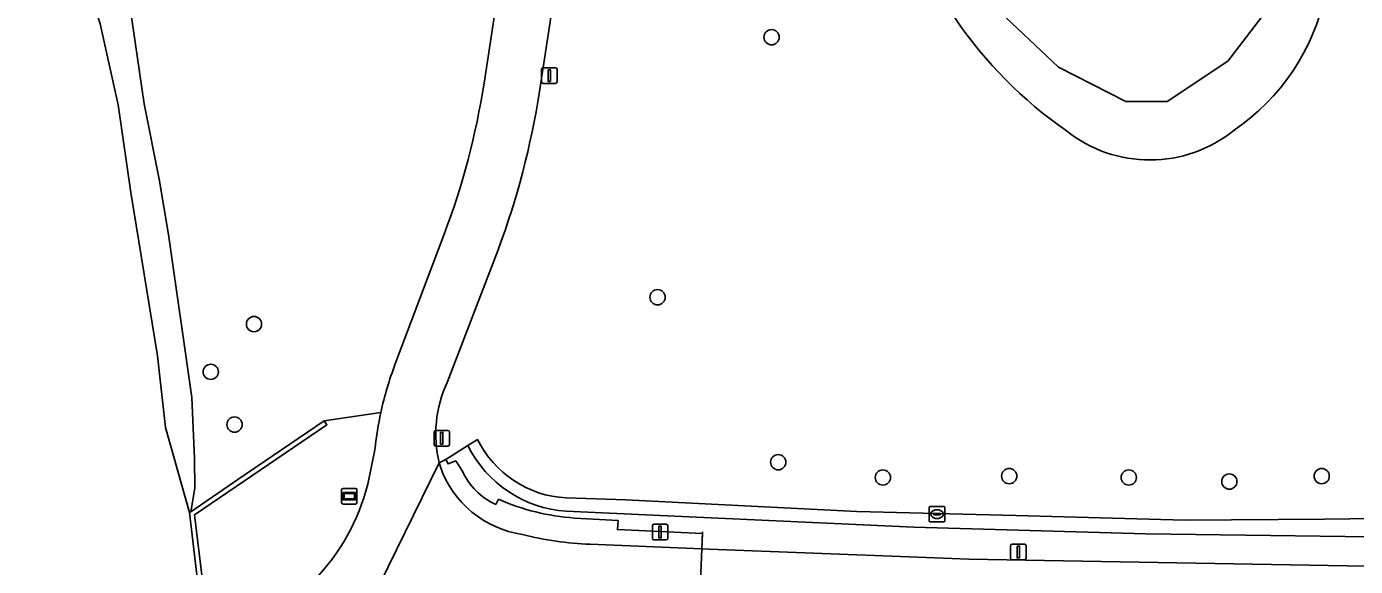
# Model space of a CAD drawing. Extents: x 161477 to 163040, y 383680 to 384871.
# Drawn here: x 161674.6 to 161759.8, y 384036.7 to 384071.3 of the extents above; entities that cross this region are included whole.
import ezdxf

# ---------------------------------------------------------------- set-up
doc = ezdxf.new("R2010")
doc.units = 0
for name, color, linetype in [('IMGEO_Berm_halfverhard', 7, 'Continuous'), ('IMGEO_Boom', 7, 'Continuous'), ('IMGEO_Brandkraan', 7, 'Continuous'), ('IMGEO_Fietspad_gesloten', 7, 'Continuous'), ('IMGEO_Groenvoorziening', 7, 'Continuous'), ('IMGEO_Haag', 7, 'Continuous'), ('IMGEO_Kademuur', 7, 'Continuous'), ('IMGEO_Lichtmast', 7, 'Continuous'), ('IMGEO_Lijnafwatering', 7, 'Continuous'), ('IMGEO_Meer_plas_ven_vijver', 7, 'Continuous'), ('IMGEO_Oever', 7, 'Continuous'), ('IMGEO_Waterloop', 7, 'Continuous'), ('IMGEO_Wegwijzer', 7, 'Continuous')]:
    doc.layers.add(name, color=color, linetype=linetype)

msp = doc.modelspace()

# ---------------------------------------------------------------- linework, layer by layer
at = {"layer": 'IMGEO_Berm_halfverhard'}
for points in [[(161702.507, 384042.753), (161702.083, 384043.422), (161701.595, 384043.226), (161701.447, 384043.499), (161701.03, 384043.286)], [(161701.03, 384043.286), (161701.097, 384043.034)], [(161704.833, 384040.956), (161704.65, 384040.629)], [(161710.708, 384038.08), (161717.868, 384037.79), (161717.902, 384038.756), (161712.453, 384039.016), (161712.502, 384039.597), (161709.691, 384039.757)]]:
    msp.add_lwpolyline(points, dxfattribs=at)
for centre, radius, start, end in [((161707.283, 384045.198), 6.553, 199.28449, 261.86308), ((161706.463, 384044.601), 4.366, 205.04252, 245.46772), ((161710.722, 384054.374), 14.653, 246.30511, 265.96677), ((161711.372, 384057.991), 19.922, 255.41396, 268.09003)]:
    msp.add_arc(centre, radius, start, end, dxfattribs=at)
at = {"layer": 'IMGEO_Boom'}
for centre in [(161722.343, 384070.58), (161715.028, 384053.911), (161689.142, 384052.189), (161686.366, 384049.131), (161687.895, 384045.748), (161722.77, 384043.333), (161729.481, 384042.357), (161737.585, 384042.444), (161745.254, 384042.357), (161757.627, 384042.444), (161751.702, 384042.096)]:
    msp.add_circle(centre, 0.489, dxfattribs=at)
at = {"layer": 'IMGEO_Brandkraan'}
for p, q in [((161732.456, 384039.581), (161732.456, 384040.433)), ((161732.531, 384040.507), (161733.383, 384040.507)), ((161732.758, 384040.05), (161733.156, 384040.05)), ((161732.944, 384040.287), (161732.969, 384040.287)), ((161733.457, 384040.433), (161733.457, 384039.581)), ((161733.383, 384039.507), (161732.531, 384039.507)), ((161732.715, 384040.001), (161732.715, 384040.013)), ((161733.153, 384039.964), (161732.755, 384039.964)), ((161732.967, 384039.727), (161732.942, 384039.727)), ((161733.199, 384040.013), (161733.199, 384040.001))]:
    msp.add_line(p, q, dxfattribs=at)
for points in [[(161732.456, 384039.581), (161732.456, 384040.433)], [(161732.531, 384040.507), (161733.383, 384040.507)], [(161733.457, 384040.433), (161733.457, 384039.581)], [(161733.383, 384039.507), (161732.531, 384039.507)]]:
    msp.add_lwpolyline(points, dxfattribs=at)
for centre, radius, start, end in [((161732.533, 384040.431), 0.0765, 91.55205, 178.44795), ((161732.533, 384040.431), 0.0765, 91.55205, 178.44795), ((161732.755, 384040.01), 0.0403, 85.87752, 175.75265), ((161733.16, 384040.012), 0.0386, 1.73085, 96.63898), ((161733.381, 384040.431), 0.0765, 1.55205, 88.44795), ((161733.381, 384040.431), 0.0765, 1.55205, 88.44795), ((161732.533, 384039.583), 0.0765, 181.55205, 268.44795), ((161732.533, 384039.583), 0.0765, 181.55205, 268.44795), ((161732.752, 384040), 0.0366, 178.93798, 274.71019), ((161733.156, 384040.007), 0.043, 264.86636, 352.45326), ((161733.381, 384039.583), 0.0765, 271.55205, 358.44795), ((161733.381, 384039.583), 0.0765, 271.55205, 358.44795)]:
    msp.add_arc(centre, radius, start, end, dxfattribs=at)
for centre, major_axis, ratio, start_param, end_param in [((161732.943, 384040.007), (-0.387, 0.002), 0.722429, 4.712389, 7.853982), ((161732.968, 384040.007), (-0.39, 0.002), 0.717154, 1.570796, 4.712389)]:
    msp.add_ellipse(centre, major_axis=major_axis, ratio=ratio, start_param=start_param, end_param=end_param, dxfattribs=at)
at = {"layer": 'IMGEO_Fietspad_gesloten'}
for points in [[(161709.842, 384107.88), (161706.84, 384086.954), (161703.9, 384067.643)], [(161707.453, 384067.095), (161710.396, 384086.428), (161713.394, 384107.322)], [(161701.346, 384057.96), (161698.205, 384049.638)], [(161701.537, 384048.452), (161704.804, 384056.943)], [(161696.91, 384044.232), (161696.439, 384041.918)], [(161696.092, 384033.276), (161701.03, 384043.286)], [(161701.097, 384043.034), (161701.03, 384043.286), (161696.092, 384033.276)], [(161769.137, 384036.685), (161760.483, 384036.666), (161735.001, 384037.114), (161731.73, 384037.243), (161718.339, 384037.771), (161717.868, 384037.79), (161710.708, 384038.08)]]:
    msp.add_lwpolyline(points, dxfattribs=at)
for centre, radius, start, end in [((161655.671, 384075.186), 48.816, 339.33684, 351.11138), ((161655.615, 384075.2), 52.467, 339.63735, 351.11401), ((161718.428, 384041.941), 21.638, 159.16392, 167.79487), ((161708.594, 384045.151), 7.791, 154.93608, 193.8536), ((161718.451, 384041.924), 21.664, 167.76179, 173.88354), ((161707.283, 384045.198), 6.553, 199.28449, 261.86308), ((161683.173, 384045.296), 13.69, 315.90797, 345.71252), ((161711.372, 384057.991), 19.922, 255.41396, 268.09003)]:
    msp.add_arc(centre, radius, start, end, dxfattribs=at)
at = {"layer": 'IMGEO_Groenvoorziening'}
for points in [[(161703.9, 384067.643), (161706.84, 384086.954), (161709.842, 384107.88)], [(161713.394, 384107.322), (161710.396, 384086.428), (161707.453, 384067.095)], [(161678.979, 384085.693), (161679.145, 384084.923), (161681.096, 384073.202), (161682.094, 384066.305), (161683.054, 384061.486), (161683.658, 384057.942), (161685.148, 384047.484), (161685.327, 384043.564), (161685.343, 384041.682), (161685.091, 384040.164), (161688.176, 384042.263), (161693.641, 384045.981), (161697.279, 384046.516)], [(161709.159, 384041.044), (161712.983, 384040.929), (161727.804, 384040.182), (161738.008, 384039.914), (161748.868, 384039.629), (161757.812, 384039.678), (161765.974, 384039.782), (161765.975, 384043.686), (161765.975, 384045.484), (161765.94, 384080.732)], [(161698.205, 384049.638), (161701.346, 384057.96)], [(161704.804, 384056.943), (161701.537, 384048.452)], [(161697.279, 384046.516), (161693.641, 384045.981), (161693.818, 384045.736), (161685.329, 384039.963), (161686.454, 384030.668), (161689.24, 384031.069)], [(161701.03, 384043.286), (161701.447, 384043.499), (161702.86, 384044.402), (161703.476, 384044.802)], [(161702.86, 384044.402), (161701.447, 384043.499), (161701.595, 384043.226), (161702.083, 384043.422), (161702.507, 384042.753)], [(161703.476, 384044.802), (161702.86, 384044.402)], [(161696.439, 384041.918), (161696.91, 384044.232)], [(161704.65, 384040.629), (161704.833, 384040.956)], [(161766.547, 384039.507), (161766.544, 384039.787), (161765.974, 384039.782), (161757.812, 384039.678), (161748.868, 384039.629), (161738.008, 384039.914), (161727.804, 384040.182), (161712.983, 384040.929), (161709.159, 384041.044)], [(161709.172, 384040.189), (161731.47, 384039.163), (161746.35, 384038.751), (161759.129, 384038.577), (161766.559, 384038.55), (161766.554, 384039.013), (161766.547, 384039.507)], [(161746.35, 384038.751), (161731.47, 384039.163), (161709.172, 384040.189)], [(161709.691, 384039.757), (161712.502, 384039.597), (161712.453, 384039.016), (161717.902, 384038.756), (161717.868, 384037.79), (161718.339, 384037.771), (161731.73, 384037.243), (161735.001, 384037.114), (161760.483, 384036.666), (161760.598, 384038.002), (161766.564, 384038.097), (161766.559, 384038.55), (161759.129, 384038.577), (161746.35, 384038.751)]]:
    msp.add_lwpolyline(points, dxfattribs=at)
for centre, radius, start, end in [((161757.043, 384087.374), 27.722, 193.41343, 235.2386), ((161744.239, 384076.151), 13.896, 303.97982, 348.30354), ((161655.671, 384075.186), 48.816, 339.33684, 351.11138), ((161655.615, 384075.2), 52.467, 339.63735, 351.11401), ((161746.604, 384071.277), 8.567, 231.21577, 309.09281), ((161718.428, 384041.941), 21.638, 159.16392, 167.79487), ((161708.594, 384045.151), 7.791, 154.93608, 193.8536), ((161718.451, 384041.924), 21.664, 167.76179, 173.88354), ((161709.71, 384047.83), 7.66, 206.58375, 265.9733), ((161709.71, 384047.83), 7.66, 206.58375, 265.9733), ((161709.533, 384047.785), 6.751, 206.22091, 266.82811), ((161709.533, 384047.785), 6.751, 206.22091, 266.82811), ((161706.463, 384044.601), 4.366, 205.04252, 245.46772), ((161683.173, 384045.296), 13.69, 315.90797, 345.71252), ((161710.722, 384054.374), 14.653, 246.30511, 265.96677)]:
    msp.add_arc(centre, radius, start, end, dxfattribs=at)
at = {"layer": 'IMGEO_Haag'}
for points in [[(161703.476, 384044.802), (161702.86, 384044.402)], [(161766.547, 384039.507), (161766.544, 384039.787), (161765.974, 384039.782), (161757.812, 384039.678), (161748.868, 384039.629), (161738.008, 384039.914), (161727.804, 384040.182), (161712.983, 384040.929), (161709.159, 384041.044)], [(161709.172, 384040.189), (161731.47, 384039.163), (161746.35, 384038.751), (161759.129, 384038.577), (161766.559, 384038.55), (161766.554, 384039.013), (161766.547, 384039.507)]]:
    msp.add_lwpolyline(points, dxfattribs=at)
for centre, radius, start, end in [((161709.71, 384047.83), 7.66, 206.58375, 265.9733), ((161709.533, 384047.785), 6.751, 206.22091, 266.82811)]:
    msp.add_arc(centre, radius, start, end, dxfattribs=at)
at = {"layer": 'IMGEO_Kademuur'}
msp.add_lwpolyline([(161685.329, 384039.963), (161693.818, 384045.736), (161693.641, 384045.981), (161688.176, 384042.263), (161685.091, 384040.164), (161685.011, 384040.11), (161686.661, 384026.134), (161686.997, 384026.176), (161686.454, 384030.668)], close=True, dxfattribs=at)
at = {"layer": 'IMGEO_Lichtmast'}
for p, q in [((161707.588, 384067.724), (161707.588, 384068.524)), ((161707.588, 384068.524), (161707.588, 384067.724)), ((161707.688, 384068.624), (161708.478, 384068.624)), ((161708.478, 384068.624), (161707.688, 384068.624)), ((161708.578, 384068.524), (161708.578, 384067.724)), ((161708.578, 384067.724), (161708.578, 384068.524)), ((161708.478, 384067.624), (161707.688, 384067.624)), ((161707.688, 384067.624), (161708.478, 384067.624)), ((161700.694, 384044.468), (161700.694, 384045.268)), ((161700.694, 384045.268), (161700.694, 384044.468)), ((161700.794, 384045.368), (161701.584, 384045.368)), ((161701.584, 384045.368), (161700.794, 384045.368)), ((161701.684, 384045.268), (161701.684, 384044.468)), ((161701.684, 384044.468), (161701.684, 384045.268)), ((161701.584, 384044.368), (161700.794, 384044.368)), ((161700.794, 384044.368), (161701.584, 384044.368)), ((161714.695, 384038.46), (161714.695, 384039.26)), ((161714.695, 384039.26), (161714.695, 384038.46)), ((161714.795, 384039.36), (161715.585, 384039.36)), ((161715.585, 384039.36), (161714.795, 384039.36)), ((161715.685, 384039.26), (161715.685, 384038.46)), ((161715.685, 384038.46), (161715.685, 384039.26)), ((161715.585, 384038.36), (161714.795, 384038.36)), ((161714.795, 384038.36), (161715.585, 384038.36)), ((161737.671, 384037.179), (161737.671, 384037.979)), ((161737.671, 384037.979), (161737.671, 384037.179)), ((161737.771, 384038.079), (161738.561, 384038.079)), ((161738.561, 384038.079), (161737.771, 384038.079)), ((161738.661, 384037.979), (161738.661, 384037.179)), ((161738.661, 384037.179), (161738.661, 384037.979)), ((161738.561, 384037.079), (161737.771, 384037.079)), ((161737.771, 384037.079), (161738.561, 384037.079))]:
    msp.add_line(p, q, dxfattribs=at)
for points in [[(161708.008, 384068.499), (161708.158, 384068.499), (161708.158, 384067.749), (161708.008, 384067.749), (161708.008, 384068.499)], [(161701.114, 384045.243), (161701.264, 384045.243), (161701.264, 384044.493), (161701.114, 384044.493), (161701.114, 384045.243)], [(161715.115, 384039.235), (161715.265, 384039.235), (161715.265, 384038.485), (161715.115, 384038.485), (161715.115, 384039.235)], [(161738.091, 384037.954), (161738.241, 384037.954), (161738.241, 384037.204), (161738.091, 384037.204), (161738.091, 384037.954)]]:
    msp.add_lwpolyline(points, dxfattribs=at)
for centre, start, end in [((161707.688, 384068.524), 90, 180), ((161707.688, 384068.524), 90, 180), ((161708.478, 384068.524), 0, 90), ((161708.478, 384068.524), 360, 90), ((161707.688, 384067.724), 180, 270), ((161707.688, 384067.724), 180, 270), ((161708.478, 384067.724), 270, 0), ((161708.478, 384067.724), 270, 0), ((161700.794, 384045.268), 90, 180), ((161700.794, 384045.268), 90, 180), ((161701.584, 384045.268), 0, 90), ((161701.584, 384045.268), 360, 90), ((161700.794, 384044.468), 180, 270), ((161700.794, 384044.468), 180, 270), ((161701.584, 384044.468), 270, 0), ((161701.584, 384044.468), 270, 0), ((161714.795, 384039.26), 90, 180), ((161714.795, 384039.26), 90, 180), ((161715.585, 384039.26), 0, 90), ((161715.585, 384039.26), 360, 90), ((161714.795, 384038.46), 180, 270), ((161714.795, 384038.46), 180, 270), ((161715.585, 384038.46), 270, 0), ((161715.585, 384038.46), 270, 0), ((161737.771, 384037.979), 90, 180), ((161737.771, 384037.979), 90, 180), ((161738.561, 384037.979), 0, 90), ((161738.561, 384037.979), 360, 90), ((161737.771, 384037.179), 180, 270), ((161737.771, 384037.179), 180, 270), ((161738.561, 384037.179), 270, 0), ((161738.561, 384037.179), 270, 0)]:
    msp.add_arc(centre, 0.1, start, end, dxfattribs=at)
at = {"layer": 'IMGEO_Lijnafwatering'}
msp.add_lwpolyline([(161717.723, 384034.066), (161717.726, 384034.171), (161717.868, 384037.79), (161717.906, 384038.868)], dxfattribs=at)
at = {"layer": 'IMGEO_Meer_plas_ven_vijver'}
msp.add_lwpolyline([(161737.004, 384072.188), (161740.741, 384068.664), (161745.072, 384066.456), (161747.705, 384066.456), (161751.611, 384069.046), (161754.287, 384072.528)], dxfattribs=at)
at = {"layer": 'IMGEO_Oever'}
for points in [[(161679.275, 384071.432), (161680.422, 384066.242), (161681.241, 384060.622), (161682.958, 384050.154), (161683.475, 384045.557), (161685.011, 384040.11), (161685.091, 384040.164), (161685.343, 384041.682), (161685.327, 384043.564), (161685.148, 384047.484), (161683.658, 384057.942), (161683.054, 384061.486), (161682.094, 384066.305), (161681.096, 384073.202)], [(161754.287, 384072.528), (161751.611, 384069.046), (161747.705, 384066.456), (161745.072, 384066.456), (161740.741, 384068.664), (161737.004, 384072.188)]]:
    msp.add_lwpolyline(points, dxfattribs=at)
for centre, radius, start, end in [((161757.043, 384087.374), 27.722, 193.41343, 235.2386), ((161744.239, 384076.151), 13.896, 303.97982, 348.30354), ((161746.604, 384071.277), 8.567, 231.21577, 309.09281)]:
    msp.add_arc(centre, radius, start, end, dxfattribs=at)
at = {"layer": 'IMGEO_Waterloop'}
msp.add_lwpolyline([(161686.661, 384026.134), (161685.011, 384040.11), (161683.475, 384045.557), (161682.958, 384050.154), (161681.241, 384060.622), (161680.422, 384066.242), (161679.275, 384071.432), (161677.603, 384076.655), (161676.561, 384079.806), (161676.025, 384082.596), (161675.932, 384085.742), (161676.185, 384088.545), (161676.244, 384090.561), (161675.97, 384092.153), (161675.54, 384093.511), (161674.14, 384096.989)], dxfattribs=at)
at = {"layer": 'IMGEO_Wegwijzer'}
for p, q in [((161694.758, 384040.755), (161694.758, 384041.555)), ((161694.758, 384041.555), (161694.758, 384040.755)), ((161694.858, 384041.655), (161695.648, 384041.655)), ((161695.648, 384041.655), (161694.858, 384041.655)), ((161695.748, 384041.555), (161695.748, 384040.755)), ((161695.748, 384040.755), (161695.748, 384041.555)), ((161695.648, 384040.655), (161694.858, 384040.655)), ((161694.858, 384040.655), (161695.648, 384040.655))]:
    msp.add_line(p, q, dxfattribs=at)
for points in [[(161694.859, 384041.387), (161695.647, 384041.387), (161695.647, 384040.923), (161694.859, 384040.923), (161694.859, 384041.387)], [(161694.924, 384041.322), (161694.924, 384040.988), (161695.582, 384040.988), (161695.582, 384041.322), (161694.924, 384041.322)]]:
    msp.add_lwpolyline(points, dxfattribs=at)
for centre, start, end in [((161694.858, 384041.555), 90, 180), ((161694.858, 384041.555), 90, 180), ((161695.648, 384041.555), 0, 90), ((161695.648, 384041.555), 360, 90), ((161694.858, 384040.755), 180, 270), ((161694.858, 384040.755), 180, 270), ((161695.648, 384040.755), 270, 0), ((161695.648, 384040.755), 270, 0)]:
    msp.add_arc(centre, 0.1, start, end, dxfattribs=at)

doc.saveas('drawing.dxf')
